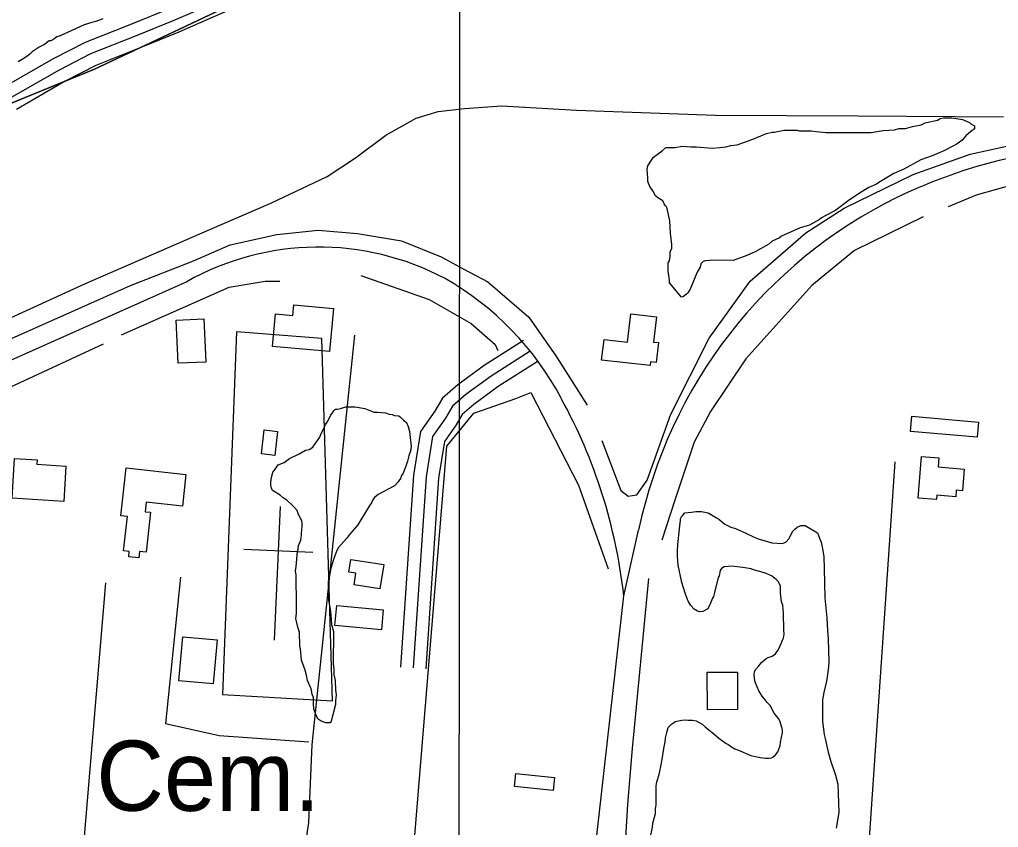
# Model space of a CAD drawing. Extents: x 3219052 to 3256913, y 800770 to 826146.
# Drawn here: x 3248892 to 3250052, y 812268 to 813225 of the extents above; entities that cross this region are included whole.
import ezdxf

# ---------------------------------------------------------------- set-up
doc = ezdxf.new("R2010")
doc.units = 0
for name, color, linetype in [('V-BLDG-OTLN', 7, 'Continuous'), ('V-GRID-MAJR', 7, 'Continuous'), ('V-LEVE-TOET', 7, 'Continuous'), ('V-ROAD-CNTR', 7, 'Continuous'), ('V-SITE-OTLN', 7, 'Continuous'), ('V-SITE-OTLN-IDEN', 7, 'Continuous'), ('V-SITE-VEGE', 7, 'Continuous'), ('V-TOPO-SHOR', 7, 'Continuous')]:
    doc.layers.add(name, color=color, linetype=linetype)

msp = doc.modelspace()

# ---------------------------------------------------------------- linework, layer by layer
at = {"layer": 'V-BLDG-OTLN'}
for points in [[(3249191.9, 812838.1), (3249195.5, 812876.4), (3249215.8, 812874.6), (3249216.9, 812887.2), (3249264.1, 812882.8), (3249259.4, 812831.8)], [(3249581.6, 812821.9), (3249584.4, 812846.2), (3249612.2, 812843), (3249616.1, 812876.6), (3249646.4, 812873.1), (3249642.9, 812843.2), (3249648.8, 812842.5), (3249646.1, 812819.1), (3249639.4, 812819.9), (3249638.9, 812815.3)], [(3249112.8, 812819.5), (3249079.9, 812818), (3249077.5, 812868.9), (3249110.5, 812870.5)], [(3249947.2, 812737.4), (3249948.8, 812755.3), (3250027.8, 812748.4), (3250026.3, 812730.5)], [(3249182, 812739.2), (3249197.8, 812737.4), (3249194.7, 812709), (3249178.8, 812710.8)], [(3248944.5, 812654.5), (3248883.3, 812658.3), (3248886.2, 812705.3), (3248913, 812703.6), (3248912.7, 812698.5), (3248947.1, 812696.4)], [(3249960.4, 812707.6), (3249980.9, 812706), (3249980, 812695.3), (3250010.8, 812692.8), (3250008.8, 812667.2), (3250001.5, 812667.8), (3250000.9, 812659.9), (3249978.4, 812661.7), (3249978, 812656.8), (3249956.5, 812658.5)], [(3249012.3, 812637.3), (3249018.4, 812694.1), (3249089.1, 812686.5), (3249085.1, 812648.9), (3249042.3, 812653.5), (3249041.1, 812642.3), (3249047.3, 812641.6), (3249042.2, 812594.2), (3249034.2, 812595.1), (3249033.4, 812587.5), (3249021.5, 812588.7), (3249022.2, 812595.1), (3249015.5, 812595.9), (3249019.9, 812636.5)], [(3249318.9, 812550.8), (3249288.3, 812555.6), (3249290.5, 812569.4), (3249282.2, 812570.7), (3249284.6, 812585.8), (3249323.5, 812579.6)], [(3249323, 812526.1), (3249320.8, 812502.6), (3249265.7, 812507.7), (3249267.9, 812531.3)], [(3249080.9, 812442.2), (3249085.6, 812494.3), (3249126.3, 812490.6), (3249121.7, 812438.5)], [(3249706.8, 812407.7), (3249706.5, 812452.1), (3249742.3, 812452.3), (3249742.5, 812408)], [(3249525.7, 812327.6), (3249524.1, 812312.3), (3249478.4, 812317), (3249479.9, 812332.2)]]:
    msp.add_lwpolyline(points, close=True, dxfattribs=at)
at = {"layer": 'V-GRID-MAJR'}
msp.add_spline([(3249407.6, 806153), (3249412.9, 812213.3), (3249418.2, 818275.5), (3249423.5, 824337.8), (3249423.5, 824339.7)], degree=3, dxfattribs=at)
at = {"layer": 'V-LEVE-TOET'}
for points in [[(3248881.4, 813125.5), (3248980.9, 813166.4), (3249081.8, 813213.6), (3249177.5, 813259.4)], [(3249177.5, 813259.4), (3249081.8, 813213.6), (3248980.9, 813166.4), (3248881.4, 813125.5)], [(3249290.2, 813061.3), (3249326, 813088.1), (3249362, 813108.4), (3249387.8, 813116.3), (3249419.1, 813119.6), (3249463.2, 813122.7), (3249551.9, 813117.9), (3249716.4, 813112), (3249885.4, 813111), (3250057.5, 813109.8)], [(3248782.6, 812826.9), (3248970.5, 812912.7), (3249117.7, 812976.6), (3249189.7, 813007.5), (3249256.7, 813039.1), (3249290.2, 813061.3)]]:
    msp.add_lwpolyline(points, dxfattribs=at)
at = {"layer": 'V-ROAD-CNTR'}
for points in [[(3249544.2, 813410.5), (3249526.4, 813412.2), (3249500.7, 813413.3), (3249473.5, 813409.7), (3249446.3, 813402.1), (3249386.7, 813383.8), (3249346.1, 813371.8), (3249312.4, 813361.5), (3249255.9, 813339), (3249227.2, 813325.9), (3249205.7, 813312.5), (3249171.6, 813286.7), (3249134.4, 813266.2), (3249102, 813252.1), (3249069.2, 813237.7), (3249024.6, 813219.7), (3248969.9, 813198), (3248932, 813178.4), (3248876.5, 813146.5)], [(3249560.7, 813378.7), (3249524.3, 813382.3), (3249502.1, 813383.2), (3249479.6, 813380.2), (3249454.7, 813373.3), (3249395.3, 813355.1), (3249354.8, 813343), (3249322.4, 813333.1), (3249267.7, 813311.4), (3249241.4, 813299.4), (3249222.7, 813287.7), (3249188, 813261.5), (3249147.7, 813239.2), (3249114, 813224.6), (3249080.8, 813210.1), (3249035.7, 813191.8), (3248982.4, 813170.7), (3248946.4, 813152.1), (3248888.4, 813118.7)], [(3249108, 813238.3), (3249075, 813223.9), (3249030.2, 813205.7), (3248976.2, 813184.3), (3248939.2, 813165.2), (3248882.4, 813132.6)], [(3249090.2, 812914.5), (3248673, 812728.7), (3248028, 812435.3), (3247188.5, 812054.5), (3246482.8, 811732.5), (3245852.6, 811450.8)], [(3249488.9, 812845.1), (3249442.3, 812815.3), (3249411.4, 812792.7), (3249393.2, 812776.9), (3249383.9, 812761.4), (3249366.9, 812737.2), (3249358.6, 812685.4), (3249343.2, 812458.4)], [(3249497, 812832.4), (3249450.8, 812802.9), (3249420.7, 812781), (3249404.8, 812767.1), (3249396.5, 812753.2), (3249381.2, 812731.4), (3249373.6, 812683.7), (3249358.2, 812457.4)], [(3249505.1, 812819.8), (3249459.2, 812790.5), (3249430.1, 812769.3), (3249416.5, 812757.4), (3249409.1, 812745.1), (3249395.5, 812725.6), (3249388.5, 812682), (3249373.2, 812456.4)], [(3249607.9, 812542.6), (3249625.4, 812620.4)], [(3249386.4, 809967.8), (3249504.2, 811583.3), (3249562.4, 812139.6), (3249607.9, 812542.6)]]:
    msp.add_lwpolyline(points, dxfattribs=at)
for centre, radius, start, end in [((3250206.8, 812439.6), 637.5, 89.1339, 115.6053), ((3250183, 812503.2), 569.8, 116.2072, 168.1335), ((3249246.6, 812637), 318.6, 62.0077, 119.3999), ((3249222, 812611.7), 352.6, 27.8805, 60.4168), ((3248983.2, 812473.2), 628.5, 6.3376, 28.855)]:
    msp.add_arc(centre, radius, start, end, dxfattribs=at)
at = {"layer": 'V-SITE-OTLN'}
for p, q in [((3249194.2, 812490.2), (3249201.1, 812648.3)), ((3249239.6, 812593.8), (3249158, 812597.4))]:
    msp.add_line(p, q, dxfattribs=at)
msp.add_lwpolyline([(3249149.2, 812855.1), (3249132.6, 812426), (3249262.9, 812418.2), (3249250.3, 812847.4), (3249149.2, 812855.1)], dxfattribs=at)
at = {"layer": 'V-SITE-VEGE'}
for points in [[(3248990.8, 813225.7), (3248982.5, 813222.9), (3248977.7, 813221.6), (3248968.7, 813218.9), (3248954.2, 813212), (3248940.3, 813205.9), (3248936.2, 813204.5), (3248932.7, 813201.8), (3248929.3, 813199.7), (3248927.2, 813199.7), (3248921.7, 813195.6), (3248915.4, 813192.2), (3248907.1, 813186.7), (3248904.4, 813184), (3248900.9, 813181.2), (3248895.4, 813177.8), (3248890.5, 813175)], [(3249638.8, 813027.3), (3249636.3, 813033.2), (3249636.3, 813037.5), (3249635.5, 813047.6), (3249636.4, 813051.8), (3249640.6, 813058.5), (3249643.2, 813061.9), (3249653.3, 813069.5), (3249657.6, 813073.7), (3249668.5, 813073.6), (3249677, 813075.3), (3249687.1, 813074.4), (3249693.9, 813074.3), (3249712.4, 813072.6), (3249721.7, 813073.4), (3249728.5, 813074.2), (3249734.4, 813075.8), (3249742, 813076.7), (3249760.6, 813083.3), (3249776.7, 813090), (3249783.4, 813091.7), (3249785.9, 813091.7), (3249797.8, 813094.1), (3249813, 813094.1), (3249815.5, 813093.2), (3249829.8, 813093.2), (3249835.8, 813092.3), (3249847.6, 813091.4), (3249900.7, 813091.2), (3249915.1, 813093.6), (3249928.6, 813094.4), (3249933.7, 813096.1), (3249941.3, 813096), (3249949.7, 813098.5), (3249959.9, 813100.2), (3249964.9, 813102.7), (3249979.3, 813106), (3249982.7, 813107.7), (3249986.9, 813108.5), (3249996.2, 813108.5), (3250008.9, 813106.7), (3250017.3, 813103.3), (3250019, 813101.6), (3250023.2, 813099.1), (3250023.2, 813095.7), (3250018.9, 813092.3), (3250013, 813087.3), (3250008.7, 813082.2), (3250005.4, 813079.7), (3250002.8, 813078), (3249996.9, 813074.7), (3249986.7, 813069.7), (3249973.2, 813063.8), (3249959.7, 813058.8), (3249939.4, 813047.9), (3249927.5, 813042.9), (3249909.8, 813032), (3249907.2, 813030.3), (3249897.9, 813026.2), (3249886.9, 813019.5), (3249873.4, 813010.2), (3249859, 812999.3), (3249842.1, 812990.1), (3249839.5, 812988.4), (3249827.7, 812981.7), (3249816.7, 812978.4), (3249794.7, 812968.4), (3249792.2, 812966.7), (3249783.7, 812962.5), (3249779.5, 812959.2), (3249763.4, 812950), (3249751.5, 812944.9), (3249744.8, 812942.4), (3249737.2, 812939.9), (3249714.4, 812940), (3249704.2, 812939.2), (3249701.7, 812938.4), (3249699.2, 812935.9), (3249698.3, 812931.7), (3249694.9, 812925.8), (3249686.4, 812905.6), (3249683.8, 812901.3), (3249682.1, 812899.7), (3249678.7, 812897.1), (3249676.2, 812896.3), (3249661.9, 812913.3), (3249661.9, 812915.8), (3249661.1, 812922.5), (3249660.3, 812926.8), (3249660.3, 812936.9), (3249662, 812939.4), (3249662.9, 812944.5), (3249662.9, 812950.4), (3249664.6, 812953.8), (3249664.7, 812958.8), (3249663, 812972.3), (3249662.2, 812986.7), (3249658.9, 813002.7), (3249657.3, 813004.4), (3249655.6, 813007), (3249653.9, 813010.4)], [(3249653.9, 813010.4), (3249648, 813013.8), (3249645.5, 813016.3), (3249642.1, 813022.2), (3249638.8, 813027.3)], [(3249190.5, 812670.2), (3249189.8, 812673.7), (3249189.8, 812677.2), (3249190.5, 812682.9), (3249191.3, 812685.7), (3249192, 812689.2), (3249194.1, 812691.4), (3249198.4, 812697.7), (3249205.5, 812700.5), (3249211.8, 812705.4), (3249223.2, 812711), (3249231, 812715.2), (3249235.2, 812715.9), (3249239.5, 812718.7), (3249248, 812730.7), (3249249.4, 812734.9), (3249252.3, 812739.9), (3249254.4, 812745.5), (3249256.5, 812748.3), (3249260.8, 812756.8), (3249264.4, 812761.7), (3249266.5, 812763.8), (3249268.6, 812763.8), (3249272.2, 812764.5), (3249278.5, 812766.6), (3249289.8, 812766.5), (3249301.1, 812764.4), (3249308.9, 812761.5), (3249311.7, 812760.1)], [(3249311.7, 812760.1), (3249316, 812760.1), (3249325.8, 812759.3), (3249330.1, 812757.9), (3249333.6, 812757.2), (3249336.4, 812756.4), (3249341.4, 812755.7), (3249343.5, 812754.3), (3249347, 812750.7), (3249350.5, 812747.9), (3249352.6, 812743), (3249354, 812737.3), (3249356.1, 812719.6), (3249355.3, 812714), (3249353.2, 812708.3), (3249351.7, 812702), (3249349.6, 812696.3), (3249346.7, 812687.9), (3249344.6, 812685), (3249343.2, 812681.5), (3249340.3, 812677.3), (3249336.1, 812673.1), (3249316.9, 812662.6), (3249312.7, 812659), (3249310.6, 812656.2), (3249309.1, 812652.7), (3249307, 812649.9), (3249304.1, 812645.7), (3249292.8, 812626.6), (3249288.5, 812621.7), (3249282.8, 812615.4), (3249279.3, 812610.4), (3249270, 812599.9), (3249267.9, 812596.3), (3249265.7, 812590), (3249263.6, 812584.4), (3249260.7, 812575.2), (3249258.6, 812563.2), (3249257.8, 812559.6), (3249257.8, 812548.3), (3249257.7, 812539.9), (3249260.5, 812524.3), (3249261.2, 812514.4), (3249261.8, 812508.7), (3249263.9, 812500.3), (3249263.8, 812462.1), (3249264.4, 812456.4), (3249264.4, 812449.4), (3249265.8, 812442.3), (3249266.5, 812431), (3249267.1, 812425.3), (3249266.4, 812418.3), (3249266.4, 812414), (3249261.3, 812394.3), (3249259.9, 812392.2), (3249255, 812392.2), (3249249.3, 812394.3), (3249245.8, 812396.5), (3249244.4, 812399.3), (3249240.9, 812408.5), (3249240.2, 812415.6), (3249240.3, 812421.9), (3249238.9, 812426.2), (3249237.5, 812432.5), (3249233.3, 812442.4), (3249231.9, 812448.8), (3249230.5, 812454.5), (3249229.1, 812458), (3249226.3, 812466.5), (3249225, 812479.9), (3249224.3, 812482.8), (3249224.3, 812489.1), (3249223.6, 812494.1), (3249223.7, 812499.7), (3249221.6, 812505.4), (3249219.5, 812516), (3249220.2, 812521.7), (3249220.3, 812530.8), (3249219.7, 812567.6), (3249219, 812571.8), (3249219.8, 812577.5), (3249221.2, 812595.1), (3249222, 812598), (3249222.7, 812602.2), (3249224.1, 812605.7), (3249225.5, 812608.5), (3249226.3, 812614.9), (3249226.3, 812617), (3249227, 812624.8), (3249227.1, 812629), (3249226.4, 812631.2), (3249224.3, 812636.1), (3249222.1, 812639.7), (3249220.8, 812643.9), (3249217.9, 812647.4), (3249214.4, 812651), (3249208.8, 812656), (3249204.6, 812658.8), (3249201, 812661.7), (3249191.9, 812667.3), (3249190.5, 812670.2)], [(3249758.7, 812574.5), (3249748.8, 812576.4), (3249742.2, 812576.9), (3249736.1, 812577.9), (3249726.8, 812577), (3249723.5, 812575.1), (3249722, 812572.8), (3249720.6, 812566.2), (3249719.7, 812564.3), (3249715.3, 812546.5), (3249713.9, 812541.8), (3249713, 812540), (3249710.6, 812533.9), (3249707.3, 812527.3), (3249701.6, 812524), (3249697.9, 812523.6), (3249695.1, 812524.5), (3249691.3, 812526.9), (3249687.1, 812531.1), (3249684.3, 812535.4), (3249683.4, 812538.2), (3249680.6, 812545.7), (3249676.4, 812558.4), (3249672.3, 812579.1), (3249671.4, 812589.4), (3249671.4, 812596), (3249671.9, 812603.5), (3249674.4, 812629.3), (3249674.9, 812631.7), (3249674.9, 812634), (3249676.3, 812636.4), (3249680.1, 812641), (3249688.1, 812641.9), (3249693.2, 812642.4), (3249696.5, 812642.4), (3249699.8, 812642.4), (3249707.8, 812640.9), (3249717.6, 812635.2), (3249720.4, 812633.4), (3249727.4, 812627.7), (3249734.5, 812623.9), (3249740.1, 812622.5), (3249752.3, 812616.8), (3249762.1, 812612), (3249768.2, 812609.7), (3249775.2, 812607.8), (3249783.2, 812605.4), (3249795.4, 812604.8), (3249797.8, 812605.3), (3249800.1, 812606.7), (3249803.4, 812610), (3249808.2, 812619.3), (3249810.5, 812621.7), (3249813.3, 812624), (3249817.6, 812625.9), (3249822.7, 812625.9), (3249837.3, 812617.3), (3249839.6, 812610.8), (3249841.4, 812606.1), (3249843.7, 812596.2), (3249844.7, 812588.7), (3249845.1, 812575.1), (3249845.8, 812540.3), (3249848.1, 812516.8), (3249849, 812501.8), (3249849.9, 812491.9), (3249850.7, 812464.2), (3249850.2, 812458.6), (3249849.2, 812449.7), (3249847.8, 812441.7), (3249844.9, 812428.1), (3249843, 812419.7), (3249843.3, 812393.8), (3249845.1, 812378.3), (3249846.5, 812373.6), (3249849.7, 812357.6), (3249853, 812346.4), (3249858.5, 812330.4), (3249861.3, 812319.6), (3249862.6, 812286.7), (3249861.1, 812276.8), (3249859.2, 812267.5)], [(3249638.9, 812255.3), (3249641.8, 812268.9), (3249642.3, 812273.6), (3249644.2, 812280.6), (3249645.2, 812284.8), (3249645.2, 812290.5), (3249646.2, 812295.2), (3249646.2, 812301.7), (3249646.3, 812317.7), (3249646.8, 812322.4), (3249649.6, 812331.3), (3249652.5, 812344.4), (3249653.4, 812349.1), (3249655.4, 812361.8), (3249656.8, 812369.8), (3249657.3, 812374.5), (3249658.7, 812381), (3249660.2, 812386.7), (3249664.4, 812390.9), (3249666.8, 812392.3), (3249668.7, 812393.7), (3249676.7, 812395.5), (3249680.4, 812396), (3249683.7, 812395.5), (3249689.3, 812395.4), (3249693.6, 812394.5), (3249700.6, 812390.7), (3249704.3, 812387.4), (3249708.5, 812384.1), (3249712.3, 812380.8), (3249717.4, 812377), (3249720.2, 812374.2), (3249729.1, 812368), (3249731, 812367.1), (3249735.2, 812363.8), (3249737.5, 812362.8), (3249739.4, 812361.4), (3249743.6, 812360), (3249758.2, 812353.8), (3249765.2, 812351.9), (3249769.4, 812351.4), (3249775.5, 812350.5), (3249779.7, 812350.4), (3249782.6, 812350.9), (3249784.4, 812351.8), (3249787.3, 812354.6), (3249790.1, 812357.9), (3249791.1, 812359.8), (3249793, 812365.4), (3249793.4, 812369.6), (3249795.8, 812380.4), (3249795.9, 812383.2), (3249795.4, 812385.6), (3249792.6, 812394.5), (3249791.2, 812397.3), (3249788.9, 812399.7), (3249786.1, 812403.9), (3249781, 812412.9), (3249777.7, 812416.2), (3249775.4, 812419.5), (3249771.6, 812423.7), (3249767.9, 812430.3), (3249763.7, 812439.7), (3249763.2, 812442.1), (3249762.3, 812449.1), (3249762.8, 812452.9), (3249764.2, 812455.7), (3249767.6, 812459.9), (3249770.9, 812463.6), (3249776.5, 812468.3), (3249778.9, 812469.7), (3249783.6, 812471.1), (3249787.3, 812473.9), (3249791.1, 812479), (3249794.4, 812486.1), (3249795.9, 812490.3), (3249796.8, 812492.6), (3249797.8, 812497.3), (3249797.3, 812502), (3249796.9, 812522.2), (3249796, 812531.6), (3249794.6, 812535.4), (3249793.3, 812546.2), (3249793.3, 812554.2), (3249791, 812559.3), (3249788.2, 812562.2), (3249782.6, 812566.4), (3249775.5, 812569.7), (3249761.5, 812573.5), (3249758.7, 812574.5)]]:
    msp.add_lwpolyline(points, dxfattribs=at)
at = {"layer": 'V-TOPO-SHOR'}
for points in [[(3249581.9, 812726.6), (3249604.3, 812667.5), (3249613, 812660.6), (3249623.4, 812662.3), (3249635.6, 812679.6), (3249663.5, 812757.7), (3249708.8, 812847.8), (3249757.6, 812915.4), (3249823.6, 812972.5), (3249868.8, 813001.9), (3249950.5, 813041.7), (3250018.2, 813065.8), (3250105, 813084.7), (3250143.2, 813088.1), (3250589.2, 813076.8)], [(3250429.4, 813035.5), (3250188.2, 813039.4), (3250092.8, 813036.2), (3250025, 813017.2), (3249992, 813003.4)], [(3249962.5, 812991.3), (3249880.9, 812951.6), (3249830.5, 812910), (3249752.2, 812823.4), (3249710.4, 812761), (3249691.2, 812724.6), (3249668.5, 812657), (3249652.8, 812608.4)], [(3247970.8, 812429.7), (3248252.2, 812554.1), (3248304.3, 812587), (3248551, 812690.6), (3248731.6, 812780.4), (3249023.5, 812910), (3249098.1, 812939.3), (3249141.6, 812958.3), (3249197.1, 812970.4), (3249245.7, 812975.5), (3249292.6, 812971.9), (3249344.6, 812963.1), (3249391.5, 812943.9), (3249417.5, 812930), (3249446.9, 812914.3), (3249495.4, 812872.6), (3249528.3, 812825.6), (3249564.6, 812768.3)], [(3249296.2, 812922), (3249377.5, 812893.5), (3249427, 812865.1), (3249455.3, 812840.3), (3249458.8, 812833.2)], [(3249012.8, 812851.8), (3249140.4, 812908.2), (3249182.9, 812915.2), (3249200.6, 812915.1)], [(3248637, 809241.6), (3248731.9, 810579.6), (3248819.5, 811832.7), (3248867.2, 812650.3), (3248871, 812784.9), (3248991.5, 812841.2)], [(3249288.9, 812851.2), (3249238.3, 812366.3), (3249234.6, 812274.3), (3249205.9, 812079.7), (3249183.6, 811584.1), (3249175, 811443.3)], [(3249347.5, 812100.6), (3249398.4, 812720), (3249430.3, 812758.9), (3249479.9, 812776.5), (3249497.7, 812783.5), (3249554.1, 812673.7), (3249589.3, 812574.5)], [(3251481.9, 810226.9), (3251425, 810142.1), (3251106.1, 810001.1), (3250723.9, 810037.3), (3250709.8, 810086.9), (3249874.4, 810102.8), (3249853.2, 810138.3), (3249874.5, 810180.7), (3249882.4, 810563.1), (3249854.2, 810626.8), (3249818.9, 810676.5), (3249797.8, 810747.3), (3249805.1, 810825.2), (3249849, 811526), (3249929.4, 812701.2)], [(3249083, 812564.9), (3249064.9, 812391.5), (3249128.6, 812377.2), (3249234.8, 812369.9)], [(3249637.1, 812563.3), (3249617.6, 812362.1), (3249612.2, 812296.1), (3249603.2, 812141.7), (3249569.7, 811871), (3249516.6, 811383.5), (3249498.7, 811114.5), (3249482.6, 810880.3), (3249452.1, 810401.3), (3249439.6, 810253.9), (3249400.3, 809703.8), (3249387.8, 809568.5)], [(3249155.4, 811662), (3248992.6, 811658.8), (3249021.9, 812119), (3249025.4, 812133.1), (3248972.4, 812140.3), (3248965.3, 812147.4), (3248961.8, 812168.7), (3248994.5, 812558)]]:
    msp.add_lwpolyline(points, dxfattribs=at)

# ---------------------------------------------------------------- texts
at = {"layer": 'V-SITE-OTLN-IDEN'}
msp.add_text('Cem.', height=83, rotation=359.8799, dxfattribs=at).set_placement((3248983, 812288.3))

doc.saveas('drawing.dxf')
